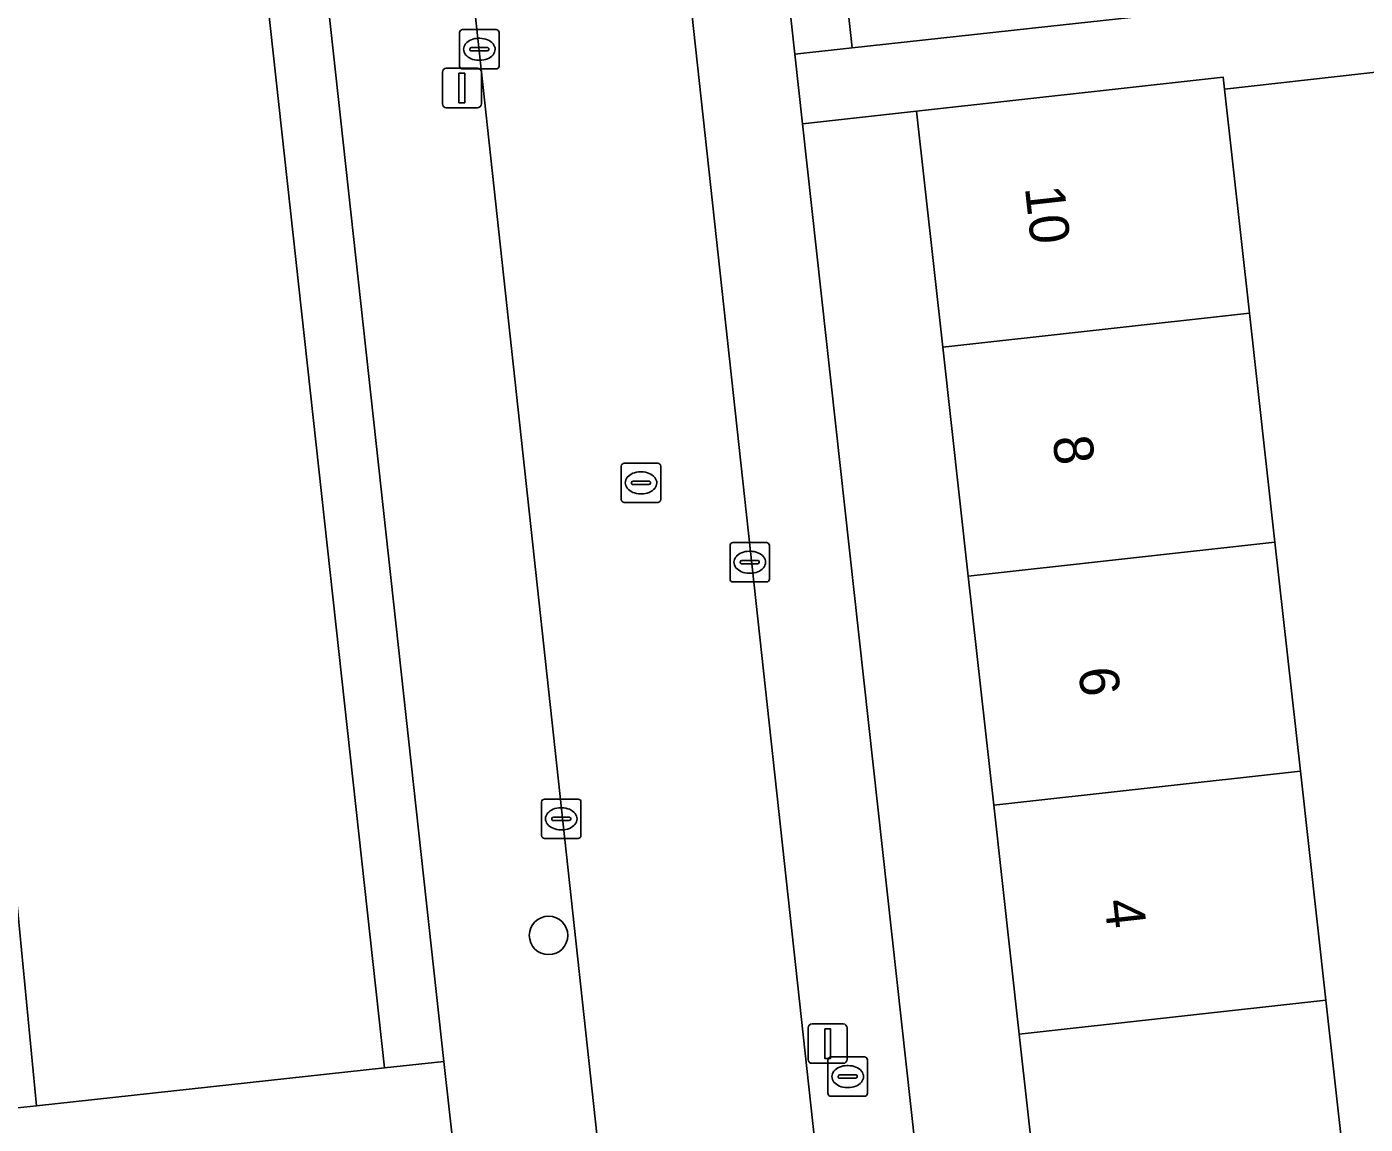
# Model space of a CAD drawing. Extents: x 160023 to 161302, y 384750 to 385707.
# Drawn here: x 161047.19 to 161081.19, y 385092.62 to 385120.52 of the extents above; entities that cross this region are included whole.
import ezdxf

# ---------------------------------------------------------------- set-up
doc = ezdxf.new("R2010")
doc.units = 0
for name, color, linetype in [('IMGEO_Boom', 7, 'Continuous'), ('IMGEO_Brandkraan', 7, 'Continuous'), ('IMGEO_Erf', 7, 'Continuous'), ('IMGEO_Kolk', 7, 'Continuous'), ('IMGEO_Lichtmast', 7, 'Continuous'), ('IMGEO_Pand', 7, 'Continuous'), ('IMGEO_Pand_nummerreeks', 7, 'Continuous'), ('IMGEO_Rijbaan_lokaal_open', 7, 'Continuous'), ('IMGEO_Rioolput', 7, 'Continuous'), ('IMGEO_Voetpad_open', 7, 'Continuous')]:
    doc.layers.add(name, color=color, linetype=linetype)

msp = doc.modelspace()

# ---------------------------------------------------------------- linework, layer by layer
at = {"layer": 'IMGEO_Boom'}
msp.add_circle((161060.442, 385097.421), 0.489, dxfattribs=at)
at = {"layer": 'IMGEO_Brandkraan'}
for p, q in [((161067.615, 385094.333), (161068.467, 385094.333)), ((161067.54, 385093.407), (161067.54, 385094.259)), ((161068.028, 385094.113), (161068.053, 385094.113)), ((161068.541, 385094.259), (161068.541, 385093.407)), ((161067.799, 385093.827), (161067.799, 385093.839)), ((161068.237, 385093.79), (161067.839, 385093.79)), ((161067.842, 385093.876), (161068.24, 385093.876)), ((161068.283, 385093.839), (161068.283, 385093.827)), ((161068.467, 385093.333), (161067.615, 385093.333)), ((161068.051, 385093.553), (161068.026, 385093.553))]:
    msp.add_line(p, q, dxfattribs=at)
for points in [[(161067.615, 385094.333), (161068.467, 385094.333)], [(161067.54, 385093.407), (161067.54, 385094.259)], [(161068.541, 385094.259), (161068.541, 385093.407)], [(161068.467, 385093.333), (161067.615, 385093.333)]]:
    msp.add_lwpolyline(points, dxfattribs=at)
for centre, radius, start, end in [((161067.617, 385094.257), 0.0765, 91.552, 178.448), ((161067.617, 385094.257), 0.0765, 91.552, 178.448), ((161068.465, 385094.257), 0.0765, 1.552, 88.448), ((161068.465, 385094.257), 0.0765, 1.552, 88.448), ((161067.839, 385093.836), 0.0403, 85.8775, 175.7526), ((161067.836, 385093.826), 0.0366, 178.938, 274.7102), ((161068.24, 385093.833), 0.043, 264.8664, 352.4533), ((161068.244, 385093.838), 0.0386, 1.7309, 96.639), ((161067.617, 385093.409), 0.0765, 181.552, 268.448), ((161067.617, 385093.409), 0.0765, 181.552, 268.448), ((161068.465, 385093.409), 0.0765, 271.552, 358.448), ((161068.465, 385093.409), 0.0765, 271.552, 358.448)]:
    msp.add_arc(centre, radius, start, end, dxfattribs=at)
for centre, major_axis, ratio, start_param, end_param in [((161068.027, 385093.833), (-0.387, 0.002), 0.722429, 4.712389, 7.853982), ((161068.052, 385093.833), (-0.39, 0.002), 0.717154, 1.570796, 4.712389)]:
    msp.add_ellipse(centre, major_axis=major_axis, ratio=ratio, start_param=start_param, end_param=end_param, dxfattribs=at)
at = {"layer": 'IMGEO_Erf'}
msp.add_lwpolyline([(161064.339, 385154.985), (161063.706, 385160.789), (161063.073, 385166.594), (161062.44, 385172.398), (161061.806, 385178.203), (161061.173, 385184.007), (161060.521, 385189.985), (161059.242, 385189.865), (161065.297, 385132.547), (161066.698, 385119.822), (161068.158, 385119.983), (161067.506, 385125.962), (161066.873, 385131.766), (161066.239, 385137.571), (161065.606, 385143.375), (161064.973, 385149.18)], close=True, dxfattribs=at)
for points in [[(161017.291, 385122.861), (161015.758, 385118.844), (161016.311, 385118.633), (161015.34, 385116.085), (161014.801, 385116.293), (161013.238, 385112.255), (161013.799, 385112.04), (161012.851, 385109.565), (161012.296, 385109.772), (161010.576, 385105.283), (161014.542, 385103.835), (161044.85, 385092.818), (161047.429, 385093.089), (161046.879, 385098.813), (161046.282, 385098.75), (161045.843, 385102.956), (161046.44, 385103.018), (161045.84, 385108.289), (161045.222, 385108.209), (161044.817, 385112.403), (161045.414, 385112.461), (161044.809, 385117.735), (161044.199, 385117.656), (161043.745, 385121.841)], [(161089.559, 385103.656), (161086.64, 385103.328), (161086.09, 385108.221), (161085.572, 385112.829), (161088.491, 385113.157), (161088.271, 385115.301), (161085.223, 385115.097), (161084.688, 385119.729), (161077.613, 385118.929), (161078.245, 385113.241), (161078.893, 385107.42), (161079.54, 385101.598), (161080.187, 385095.776), (161080.854, 385089.78), (161078.033, 385089.466), (161073.063, 385088.914), (161072.397, 385094.91), (161071.749, 385100.731), (161071.102, 385106.553), (161070.455, 385112.374), (161069.789, 385118.368), (161066.893, 385118.046), (161070.716, 385083.312)]]:
    msp.add_lwpolyline(points, dxfattribs=at)
at = {"layer": 'IMGEO_Kolk'}
for p, q in [((161058.257, 385120.444), (161059.109, 385120.444)), ((161058.182, 385119.518), (161058.182, 385120.37)), ((161058.67, 385120.224), (161058.695, 385120.224)), ((161059.183, 385120.37), (161059.183, 385119.518)), ((161058.441, 385119.938), (161058.441, 385119.95)), ((161058.879, 385119.901), (161058.481, 385119.901)), ((161058.484, 385119.987), (161058.882, 385119.987)), ((161058.925, 385119.95), (161058.925, 385119.938)), ((161059.109, 385119.444), (161058.257, 385119.444)), ((161058.693, 385119.664), (161058.668, 385119.664)), ((161065.051, 385106.48), (161065.051, 385107.332)), ((161065.126, 385107.406), (161065.978, 385107.406)), ((161065.539, 385107.186), (161065.564, 385107.186)), ((161066.052, 385107.332), (161066.052, 385106.48)), ((161065.31, 385106.9), (161065.31, 385106.912)), ((161065.748, 385106.863), (161065.35, 385106.863)), ((161065.353, 385106.949), (161065.751, 385106.949)), ((161065.794, 385106.912), (161065.794, 385106.9)), ((161065.562, 385106.626), (161065.537, 385106.626)), ((161065.978, 385106.406), (161065.126, 385106.406)), ((161060.264, 385099.959), (161060.264, 385100.811)), ((161060.339, 385100.885), (161061.191, 385100.885)), ((161061.265, 385100.811), (161061.265, 385099.959)), ((161060.523, 385100.379), (161060.523, 385100.391)), ((161060.566, 385100.428), (161060.964, 385100.428)), ((161060.752, 385100.665), (161060.777, 385100.665)), ((161061.007, 385100.391), (161061.007, 385100.379)), ((161060.961, 385100.342), (161060.563, 385100.342)), ((161060.775, 385100.105), (161060.75, 385100.105)), ((161061.191, 385099.885), (161060.339, 385099.885))]:
    msp.add_line(p, q, dxfattribs=at)
for points in [[(161058.257, 385120.444), (161059.109, 385120.444)], [(161058.182, 385119.518), (161058.182, 385120.37)], [(161059.183, 385120.37), (161059.183, 385119.518)], [(161059.109, 385119.444), (161058.257, 385119.444)], [(161065.051, 385106.48), (161065.051, 385107.332)], [(161065.126, 385107.406), (161065.978, 385107.406)], [(161066.052, 385107.332), (161066.052, 385106.48)], [(161065.978, 385106.406), (161065.126, 385106.406)], [(161060.264, 385099.959), (161060.264, 385100.811)], [(161060.339, 385100.885), (161061.191, 385100.885)], [(161061.265, 385100.811), (161061.265, 385099.959)], [(161061.191, 385099.885), (161060.339, 385099.885)]]:
    msp.add_lwpolyline(points, dxfattribs=at)
for centre, radius, start, end in [((161058.259, 385120.368), 0.0765, 91.552, 178.448), ((161058.259, 385120.368), 0.0765, 91.552, 178.448), ((161059.107, 385120.368), 0.0765, 1.552, 88.448), ((161059.107, 385120.368), 0.0765, 1.552, 88.448), ((161058.481, 385119.947), 0.0403, 85.8775, 175.7526), ((161058.478, 385119.937), 0.0366, 178.938, 274.7102), ((161058.882, 385119.944), 0.043, 264.8664, 352.4533), ((161058.886, 385119.949), 0.0386, 1.7309, 96.639), ((161058.259, 385119.52), 0.0765, 181.552, 268.448), ((161058.259, 385119.52), 0.0765, 181.552, 268.448), ((161059.107, 385119.52), 0.0765, 271.552, 358.448), ((161059.107, 385119.52), 0.0765, 271.552, 358.448), ((161065.128, 385107.33), 0.0765, 91.552, 178.448), ((161065.128, 385107.33), 0.0765, 91.552, 178.448), ((161065.976, 385107.33), 0.0765, 1.552, 88.448), ((161065.976, 385107.33), 0.0765, 1.552, 88.448), ((161065.35, 385106.909), 0.0403, 85.8775, 175.7526), ((161065.347, 385106.899), 0.0366, 178.938, 274.7102), ((161065.751, 385106.906), 0.043, 264.8664, 352.4533), ((161065.755, 385106.911), 0.0386, 1.7309, 96.639), ((161065.128, 385106.482), 0.0765, 181.552, 268.448), ((161065.128, 385106.482), 0.0765, 181.552, 268.448), ((161065.976, 385106.482), 0.0765, 271.552, 358.448), ((161065.976, 385106.482), 0.0765, 271.552, 358.448), ((161060.341, 385100.809), 0.0765, 91.552, 178.448), ((161060.341, 385100.809), 0.0765, 91.552, 178.448), ((161061.189, 385100.809), 0.0765, 1.552, 88.448), ((161061.189, 385100.809), 0.0765, 1.552, 88.448), ((161060.563, 385100.388), 0.0403, 85.8775, 175.7526), ((161060.968, 385100.39), 0.0386, 1.7309, 96.639), ((161060.56, 385100.378), 0.0366, 178.938, 274.7102), ((161060.964, 385100.385), 0.043, 264.8664, 352.4533), ((161060.341, 385099.961), 0.0765, 181.552, 268.448), ((161060.341, 385099.961), 0.0765, 181.552, 268.448), ((161061.189, 385099.961), 0.0765, 271.552, 358.448), ((161061.189, 385099.961), 0.0765, 271.552, 358.448)]:
    msp.add_arc(centre, radius, start, end, dxfattribs=at)
for centre, major_axis, ratio, start_param, end_param in [((161058.669, 385119.944), (-0.387, 0.002), 0.722429, 4.712389, 7.853982), ((161058.694, 385119.944), (-0.39, 0.002), 0.717154, 1.570796, 4.712389), ((161065.538, 385106.906), (-0.387, 0.002), 0.722429, 4.712389, 7.853982), ((161065.563, 385106.906), (-0.39, 0.002), 0.717154, 1.570796, 4.712389), ((161060.751, 385100.385), (-0.387, 0.002), 0.722429, 4.712389, 7.853982), ((161060.776, 385100.385), (-0.39, 0.002), 0.717154, 1.570796, 4.712389)]:
    msp.add_ellipse(centre, major_axis=major_axis, ratio=ratio, start_param=start_param, end_param=end_param, dxfattribs=at)
at = {"layer": 'IMGEO_Lichtmast'}
for p, q in [((161057.844, 385119.46), (161058.634, 385119.46)), ((161058.634, 385119.46), (161057.844, 385119.46)), ((161057.744, 385118.56), (161057.744, 385119.36)), ((161057.744, 385119.36), (161057.744, 385118.56)), ((161058.734, 385119.36), (161058.734, 385118.56)), ((161058.734, 385118.56), (161058.734, 385119.36)), ((161058.634, 385118.46), (161057.844, 385118.46)), ((161057.844, 385118.46), (161058.634, 385118.46)), ((161067.036, 385094.27), (161067.036, 385095.07)), ((161067.036, 385095.07), (161067.036, 385094.27)), ((161067.136, 385095.17), (161067.926, 385095.17)), ((161067.926, 385095.17), (161067.136, 385095.17)), ((161068.026, 385095.07), (161068.026, 385094.27)), ((161068.026, 385094.27), (161068.026, 385095.07)), ((161067.926, 385094.17), (161067.136, 385094.17)), ((161067.136, 385094.17), (161067.926, 385094.17))]:
    msp.add_line(p, q, dxfattribs=at)
for points in [[(161058.164, 385119.335), (161058.314, 385119.335), (161058.314, 385118.585), (161058.164, 385118.585), (161058.164, 385119.335)], [(161067.456, 385095.045), (161067.606, 385095.045), (161067.606, 385094.295), (161067.456, 385094.295), (161067.456, 385095.045)]]:
    msp.add_lwpolyline(points, dxfattribs=at)
for centre, start, end in [((161057.844, 385119.36), 90, 180), ((161057.844, 385119.36), 90, 180), ((161058.634, 385119.36), 0, 90), ((161058.634, 385119.36), 360, 90), ((161057.844, 385118.56), 180, 270), ((161057.844, 385118.56), 180, 270), ((161058.634, 385118.56), 270, 0), ((161058.634, 385118.56), 270, 0), ((161067.136, 385095.07), 90, 180), ((161067.136, 385095.07), 90, 180), ((161067.926, 385095.07), 0, 90), ((161067.926, 385095.07), 360, 90), ((161067.136, 385094.27), 180, 270), ((161067.136, 385094.27), 180, 270), ((161067.926, 385094.27), 270, 0), ((161067.926, 385094.27), 270, 0)]:
    msp.add_arc(centre, 0.1, start, end, dxfattribs=at)
at = {"layer": 'IMGEO_Pand'}
msp.add_lwpolyline([(161043.745, 385121.841), (161044.199, 385117.656), (161044.809, 385117.735), (161045.414, 385112.461), (161044.817, 385112.403), (161045.222, 385108.209), (161045.84, 385108.289), (161046.44, 385103.018), (161045.843, 385102.956), (161046.282, 385098.75), (161046.879, 385098.813), (161047.429, 385093.089), (161056.277, 385094.057), (161052.064, 385132.449)], dxfattribs=at)
for points in [[(161067.506, 385125.962), (161068.158, 385119.983), (161073.129, 385120.525), (161075.934, 385120.831), (161075.282, 385126.81)], [(161077.613, 385118.929), (161077.579, 385119.234), (161074.759, 385118.921), (161069.789, 385118.368), (161070.455, 385112.374), (161078.245, 385113.241)], [(161078.893, 385107.42), (161078.245, 385113.241), (161070.455, 385112.374), (161071.102, 385106.553)], [(161071.102, 385106.553), (161071.749, 385100.731), (161079.54, 385101.598), (161078.893, 385107.42)], [(161071.749, 385100.731), (161072.397, 385094.91), (161080.187, 385095.776), (161079.54, 385101.598)], [(161072.397, 385094.91), (161073.063, 385088.914), (161078.033, 385089.466), (161080.854, 385089.78), (161080.187, 385095.776)]]:
    msp.add_lwpolyline(points, close=True, dxfattribs=at)
at = {"layer": 'IMGEO_Rijbaan_lokaal_open'}
for points in [[(161062.447, 385135.875), (161057.012, 385135.282), (161062.941, 385080.672), (161068.403, 385081.213)], [(161014.542, 385103.835), (161010.576, 385105.283), (161001.039, 385108.926), (160999.082, 385109.665), (160998.527, 385109.875), (160995.092, 385100.855), (161012.53, 385095.865), (161031.996, 385090.294), (161058.8, 385082.625), (161058.424, 385088.464), (161057.783, 385094.215), (161056.277, 385094.057), (161047.429, 385093.089), (161044.85, 385092.818)]]:
    msp.add_lwpolyline(points, close=True, dxfattribs=at)
at = {"layer": 'IMGEO_Rioolput'}
for p, q in [((161062.289, 385108.498), (161062.289, 385109.35)), ((161062.364, 385109.424), (161063.216, 385109.424)), ((161063.29, 385109.35), (161063.29, 385108.498)), ((161062.548, 385108.918), (161062.548, 385108.93)), ((161062.591, 385108.967), (161062.989, 385108.967)), ((161062.777, 385109.204), (161062.802, 385109.204)), ((161063.032, 385108.93), (161063.032, 385108.918)), ((161062.986, 385108.881), (161062.588, 385108.881)), ((161062.8, 385108.644), (161062.775, 385108.644)), ((161063.216, 385108.424), (161062.364, 385108.424))]:
    msp.add_line(p, q, dxfattribs=at)
for points in [[(161062.289, 385108.498), (161062.289, 385109.35)], [(161062.364, 385109.424), (161063.216, 385109.424)], [(161063.29, 385109.35), (161063.29, 385108.498)], [(161063.216, 385108.424), (161062.364, 385108.424)]]:
    msp.add_lwpolyline(points, dxfattribs=at)
for centre, radius, start, end in [((161062.366, 385109.348), 0.0765, 91.552, 178.448), ((161062.366, 385109.348), 0.0765, 91.552, 178.448), ((161063.214, 385109.348), 0.0765, 1.552, 88.448), ((161063.214, 385109.348), 0.0765, 1.552, 88.448), ((161062.588, 385108.927), 0.0403, 85.8775, 175.7526), ((161062.585, 385108.917), 0.0366, 178.938, 274.7102), ((161062.989, 385108.924), 0.043, 264.8664, 352.4533), ((161062.993, 385108.929), 0.0386, 1.7309, 96.639), ((161062.366, 385108.5), 0.0765, 181.552, 268.448), ((161062.366, 385108.5), 0.0765, 181.552, 268.448), ((161063.214, 385108.5), 0.0765, 271.552, 358.448), ((161063.214, 385108.5), 0.0765, 271.552, 358.448)]:
    msp.add_arc(centre, radius, start, end, dxfattribs=at)
for centre, major_axis, ratio, start_param, end_param in [((161062.776, 385108.924), (-0.387, 0.002), 0.722429, 4.712389, 7.853982), ((161062.801, 385108.924), (-0.39, 0.002), 0.717154, 1.570796, 4.712389)]:
    msp.add_ellipse(centre, major_axis=major_axis, ratio=ratio, start_param=start_param, end_param=end_param, dxfattribs=at)
at = {"layer": 'IMGEO_Voetpad_open'}
for points in [[(161058.152, 385212.019), (161057.793, 385215.51), (161057.793, 385215.518), (161057.439, 385218.855), (161057.203, 385223.507), (161057.664, 385227.563), (161058.204, 385230.533), (161051.988, 385232.389), (161052.31, 385229.392), (161055.124, 385202.766), (161055.449, 385200.025), (161055.611, 385198.657), (161056.095, 385194.195), (161056.592, 385194.248), (161056.938, 385191.058), (161056.441, 385191.005), (161062.14, 385138.694), (161062.447, 385135.875), (161068.403, 385081.213), (161068.467, 385080.621)], [(161070.716, 385083.312), (161066.893, 385118.046), (161066.698, 385119.822), (161065.297, 385132.547), (161059.242, 385189.865), (161060.521, 385189.985), (161060.358, 385191.46), (161060.022, 385194.646), (161059.083, 385203.877), (161058.152, 385212.019)], [(161052.331, 385145.052), (161052.735, 385140.344), (161057.783, 385094.215), (161058.424, 385088.464), (161058.8, 385082.625), (161058.862, 385081.654)], [(161062.941, 385080.672), (161057.012, 385135.282)], [(161073.129, 385120.525), (161068.158, 385119.983), (161066.698, 385119.822), (161066.893, 385118.046), (161069.789, 385118.368), (161074.759, 385118.921), (161077.579, 385119.234), (161077.613, 385118.929), (161084.688, 385119.729), (161087.736, 385119.933), (161088.271, 385115.301), (161088.491, 385113.157), (161089.009, 385108.546), (161089.559, 385103.656), (161089.956, 385098.538), (161090.709, 385098.619), (161091.506, 385098.704), (161090.961, 385103.788), (161090.429, 385108.525), (161089.894, 385113.288), (161089.666, 385115.506), (161089.193, 385120.185), (161092.289, 385120.487), (161099.251, 385121.288)]]:
    msp.add_lwpolyline(points, dxfattribs=at)
msp.add_lwpolyline([(161052.735, 385140.344), (161051.136, 385140.955), (161052.064, 385132.449), (161056.277, 385094.057), (161057.783, 385094.215)], close=True, dxfattribs=at)

# ---------------------------------------------------------------- texts
at = {"layer": 'IMGEO_Pand_nummerreeks'}
for s, rotation, p in [('10', 276.3424, (161072.54, 385116.429)), ('8', 276.3428, (161073.246, 385110.08)), ('6', 276.3428, (161073.9, 385104.193)), ('4', 276.3428, (161074.555, 385098.303))]:
    msp.add_text(s, height=1, rotation=rotation, dxfattribs=at).set_placement(p)

doc.saveas('drawing.dxf')
